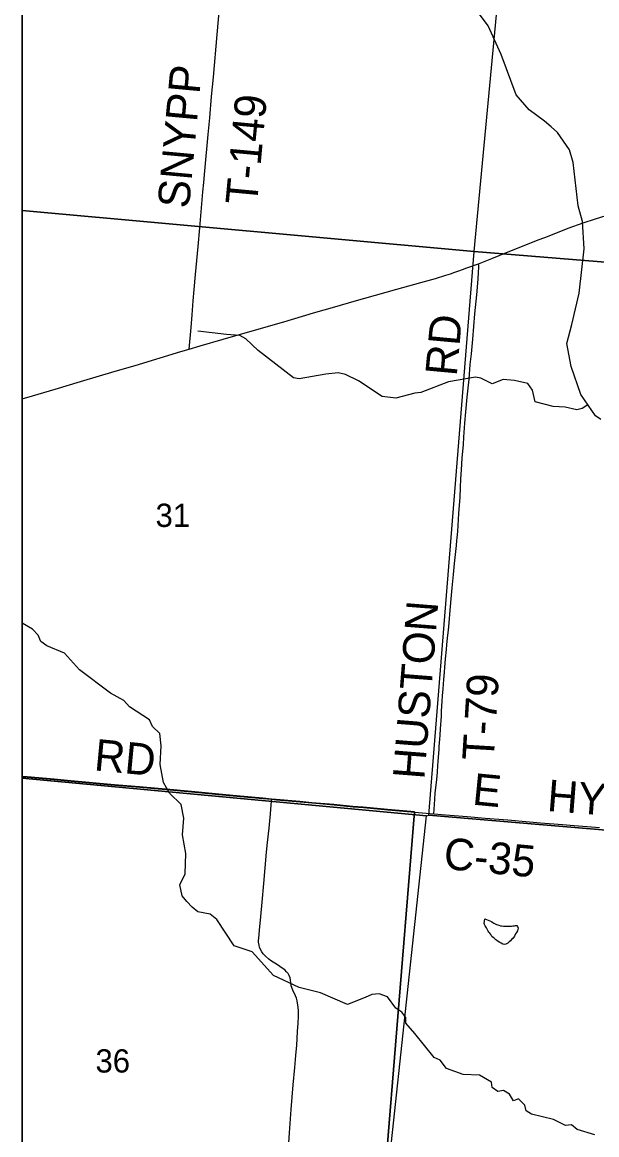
# Model space of a CAD drawing. Extents: x -1.4 to 35.4, y 0 to 22.
# Drawn here: x 17.06 to 18.093, y 15.379 to 17.381 of the extents above; entities that cross this region are included whole.
import ezdxf

# ---------------------------------------------------------------- set-up
doc = ezdxf.new("R2010")
doc.units = 0
for name, color, linetype in [('GM_X_County_Road', 7, 'Continuous'), ('GM_X_County_Road_Text', 7, 'Continuous'), ('GM_X_Minor_Lake', 7, 'Continuous'), ('GM_X_Minor_River', 7, 'Continuous'), ('GM_X_Section', 7, 'Continuous'), ('GM_X_Section_Text', 7, 'Continuous'), ('GM_X_Township_Road', 7, 'Continuous'), ('GM_X_Township_Road_Text', 7, 'Continuous'), ('SC_Scratch1', 7, 'Continuous'), ('SH_Border', 7, 'Continuous')]:
    doc.layers.add(name, color=color, linetype=linetype)

msp = doc.modelspace()

# ---------------------------------------------------------------- linework, layer by layer
at = {"layer": 'GM_X_County_Road'}
msp.add_line((17.7657, 15.9592), (17.8005, 15.9565), dxfattribs=at)
for points in [[(17.0598, 18.058), (17.0598, 17.0417), (17.8727, 16.9678), (17.9683, 17.9793)], [(17.0598, 17.0417), (17.0598, 16.0205), (17.787, 15.9528), (17.7915, 15.9538), (17.8727, 16.9678)], [(17.0598, 16.0205), (17.0598, 15.0542), (17.6856, 15.0088), (17.787, 15.9528)]]:
    msp.add_lwpolyline(points, close=True, dxfattribs=at)
for points in [[(17.8804, 16.9461), (17.9045, 16.9557), (17.9339, 16.9677), (17.9536, 16.9754), (17.9877, 16.9888), (17.9999, 16.9934), (18.0138, 16.9988), (18.0421, 17.0099), (18.069, 17.0197), (18.0908, 17.027), (18.1311, 17.0397), (18.1619, 17.0493), (18.2171, 17.0663), (18.2723, 17.0835), (18.3899, 17.1199), (18.4379, 17.135), (18.5008, 17.1547), (18.5406, 17.1669), (18.57, 17.1762)], [(17.36, 16.7925), (17.3799, 16.7982), (17.421, 16.8103), (17.4568, 16.8206), (17.5302, 16.8418), (17.5838, 16.8576), (17.622, 16.8687), (17.6566, 16.8787), (17.7338, 16.9001), (17.777, 16.9121), (17.8031, 16.9198), (17.8221, 16.9256), (17.83, 16.9281), (17.8378, 16.9308), (17.8449, 16.9333), (17.8517, 16.9357), (17.8594, 16.9385), (17.8804, 16.9461)], [(17.0598, 16.7028), (17.0781, 16.7082), (17.1192, 16.7202), (17.1644, 16.7339), (17.2269, 16.7526), (17.2627, 16.7632), (17.3449, 16.788), (17.36, 16.7925)], [(17.0598, 16.023), (17.0689, 16.0221), (17.1172, 16.0179), (17.1475, 16.0152), (17.2261, 16.008), (17.2712, 16.0041), (17.2978, 16.0016), (17.3319, 15.999), (17.3771, 15.9947), (17.4136, 15.9913), (17.4457, 15.9883), (17.4927, 15.9838), (17.5085, 15.9824)], [(17.5085, 15.9824), (17.5169, 15.9817), (17.5596, 15.9778), (17.5812, 15.9758), (17.6208, 15.9722), (17.6548, 15.9691), (17.6734, 15.9674), (17.7173, 15.9634), (17.7594, 15.9597), (17.7657, 15.9592)], [(17.8005, 15.9565), (17.8214, 15.9545), (17.8604, 15.9513), (17.8926, 15.9486), (17.9335, 15.9453), (17.9725, 15.9419), (17.9923, 15.9401), (18.0319, 15.937), (18.0527, 15.9352), (18.0758, 15.9333), (18.0984, 15.9318)]]:
    msp.add_lwpolyline(points, dxfattribs=at)
at = {"layer": 'GM_X_Minor_Lake'}
msp.add_lwpolyline([(17.8921, 15.7673), (17.8921, 15.7672), (17.8982, 15.7649), (17.9012, 15.7637), (17.9038, 15.7625), (17.9064, 15.7609), (17.9083, 15.7597), (17.9106, 15.7586), (17.9132, 15.7574), (17.9151, 15.7566), (17.9173, 15.7558), (17.9203, 15.755), (17.9222, 15.7545), (17.9253, 15.7541), (17.9271, 15.7541), (17.929, 15.754), (17.9321, 15.754), (17.9366, 15.7539), (17.94, 15.7542), (17.9423, 15.7545), (17.9453, 15.7549), (17.9472, 15.7552), (17.9495, 15.7555), (17.9506, 15.7536), (17.9521, 15.7506), (17.9505, 15.746), (17.9489, 15.7426), (17.9474, 15.7404), (17.9454, 15.7363), (17.9423, 15.7321), (17.94, 15.7299), (17.9384, 15.728), (17.9357, 15.7258), (17.9331, 15.7236), (17.93, 15.7218), (17.9273, 15.721), (17.9243, 15.7219), (17.9213, 15.7238), (17.9187, 15.725), (17.9161, 15.7266), (17.9138, 15.7281), (17.9119, 15.7293), (17.9086, 15.7328), (17.9067, 15.734), (17.9048, 15.7355), (17.9026, 15.7393), (17.9008, 15.7413), (17.8993, 15.7432), (17.8982, 15.7451), (17.8967, 15.7478), (17.8949, 15.7513), (17.8927, 15.7547), (17.8916, 15.757), (17.8909, 15.7589), (17.8921, 15.7673)], dxfattribs=at)
at = {"layer": 'GM_X_Minor_River'}
for points in [[(18.1009, 16.6657), (18.0912, 16.6727), (18.0647, 16.7105), (18.0472, 16.7609), (18.0397, 16.8028), (18.0483, 16.8367), (18.0619, 16.8934), (18.0707, 16.9728), (18.0678, 17.0218), (18.0597, 17.0505), (18.0506, 17.1284), (18.0443, 17.1509), (18.0229, 17.1821), (18.0114, 17.1922), (17.9995, 17.2023), (17.9719, 17.223), (17.9482, 17.2501), (17.9216, 17.3223), (17.8977, 17.3741), (17.866, 17.4168)], [(18.0774, 16.6925), (18.0669, 16.6854), (18.0574, 16.6833), (18.0367, 16.6883), (18.0151, 16.6891), (17.9823, 16.6974), (17.9778, 16.7187), (17.9694, 16.7303), (17.9456, 16.7361), (17.9252, 16.7377), (17.905, 16.7301), (17.8848, 16.7404), (17.875, 16.7421), (17.8264, 16.7337), (17.7768, 16.7142), (17.7662, 16.7129), (17.7316, 16.7042), (17.707, 16.707), (17.6648, 16.7351), (17.6412, 16.747), (17.6284, 16.7496), (17.606, 16.7474), (17.5578, 16.7389), (17.548, 16.7406), (17.4842, 16.7898), (17.4619, 16.8111), (17.4514, 16.817), (17.4273, 16.8186), (17.3759, 16.8246)], [(17.3479, 15.9188), (17.3507, 15.9487), (17.3459, 15.9731), (17.3244, 15.9933), (17.3138, 16.0128), (17.3076, 16.0448), (17.3098, 16.0785), (17.3072, 16.1009), (17.2938, 16.1134), (17.2884, 16.1252), (17.2525, 16.1491), (17.2425, 16.1603), (17.2185, 16.1737), (17.1626, 16.2155), (17.1359, 16.2452), (17.104, 16.2584), (17.0932, 16.2666), (17.0885, 16.2777), (17.0781, 16.2885), (17.0598, 16.2995)], [(18.0897, 15.3785), (18.0581, 15.3883), (18.048, 15.3968), (18.037, 15.3956), (18.0157, 15.4066), (17.9761, 15.4158), (17.9664, 15.4221), (17.9639, 15.4323), (17.9528, 15.4436), (17.9433, 15.44), (17.9363, 15.4519), (17.9255, 15.4582), (17.9156, 15.4569), (17.9051, 15.4639), (17.9042, 15.4734), (17.8821, 15.486), (17.853, 15.487), (17.8233, 15.4978), (17.8115, 15.5129), (17.801, 15.518), (17.7659, 15.5612), (17.7496, 15.5798), (17.7498, 15.59), (17.7428, 15.5996), (17.732, 15.6067), (17.7168, 15.6271), (17.7018, 15.6323), (17.6885, 15.6311), (17.6767, 15.626), (17.645, 15.6131), (17.5966, 15.6345), (17.5582, 15.6441), (17.5117, 15.6655), (17.4732, 15.7077), (17.4408, 15.7186), (17.4096, 15.7659), (17.3977, 15.7756), (17.3758, 15.7802), (17.3654, 15.7884), (17.3557, 15.7985), (17.3476, 15.8085), (17.3435, 15.8283), (17.3526, 15.8482), (17.354, 15.885), (17.3479, 15.9188)]]:
    msp.add_lwpolyline(points, dxfattribs=at)
at = {"layer": 'GM_X_Section'}
for points in [[(18.9811, 17.8973), (18.8977, 16.8845), (17.8727, 16.9678), (17.9683, 17.9793)], [(17.8727, 16.9678), (18.8977, 16.8845), (18.8122, 15.8676), (17.7915, 15.9538)], [(17.7915, 15.9538), (18.8122, 15.8676), (18.7324, 14.921), (17.6856, 15.0088), (17.787, 15.9528)]]:
    msp.add_lwpolyline(points, close=True, dxfattribs=at)
at = {"layer": 'GM_X_Township_Road'}
for points in [[(17.36, 16.7925), (17.3634, 16.8311), (17.3654, 16.854), (17.3675, 16.8794), (17.3692, 16.8998), (17.3714, 16.927), (17.3762, 16.9771), (17.3791, 17.0105), (17.3849, 17.0755), (17.3863, 17.0922), (17.3883, 17.1132), (17.3944, 17.1788), (17.3971, 17.2085), (17.4005, 17.2468), (17.4037, 17.2815), (17.4106, 17.3588), (17.4148, 17.4058)], [(17.8005, 15.9565), (17.8015, 15.9729), (17.8019, 15.9827), (17.8029, 15.9934), (17.8056, 16.0181), (17.8069, 16.0314), (17.8077, 16.0431), (17.8083, 16.0505), (17.8093, 16.0657), (17.8097, 16.0718), (17.81, 16.0773), (17.8109, 16.0909), (17.8114, 16.0977), (17.8124, 16.1094), (17.8138, 16.1322), (17.8141, 16.1412), (17.8151, 16.159), (17.8159, 16.1689), (17.8168, 16.1812), (17.8182, 16.198), (17.8193, 16.211), (17.82, 16.2195), (17.8213, 16.2351), (17.8228, 16.2517), (17.8238, 16.2604), (17.8251, 16.2729), (17.8265, 16.2867), (17.8275, 16.2997), (17.8293, 16.3225), (17.832, 16.3499), (17.8334, 16.3628), (17.8356, 16.3869), (17.8374, 16.4066), (17.8407, 16.4393), (17.8416, 16.4479), (17.8421, 16.4528), (17.8431, 16.464), (17.8454, 16.4967), (17.8476, 16.5263), (17.8484, 16.5437), (17.8489, 16.5592), (17.8498, 16.5753), (17.8514, 16.5964), (17.8534, 16.6206), (17.8543, 16.6342), (17.8559, 16.659), (17.8579, 16.6798), (17.86, 16.706), (17.8635, 16.7381), (17.8658, 16.7647), (17.8679, 16.7839), (17.8703, 16.8101), (17.8722, 16.8334), (17.8742, 16.8557), (17.8773, 16.8903), (17.8797, 16.9182), (17.8806, 16.9312), (17.881, 16.9394), (17.8811, 16.9418), (17.8809, 16.9433), (17.8804, 16.9461)], [(17.5373, 15.3379), (17.5405, 15.3825), (17.5434, 15.4241), (17.5471, 15.4687), (17.5499, 15.4996), (17.5521, 15.5213), (17.5536, 15.5398), (17.5543, 15.5515), (17.5551, 15.5652), (17.556, 15.5788), (17.5566, 15.5924), (17.5565, 15.6029), (17.5557, 15.612), (17.5543, 15.6198), (17.5529, 15.6245), (17.5511, 15.629), (17.5465, 15.6391), (17.5436, 15.6467), (17.5427, 15.6524), (17.5423, 15.6573), (17.5415, 15.6615), (17.5402, 15.6654), (17.5381, 15.669), (17.5354, 15.6723), (17.532, 15.6754), (17.5276, 15.6784), (17.519, 15.6845), (17.5064, 15.6925), (17.5034, 15.6948), (17.4968, 15.7007), (17.4934, 15.7044), (17.4908, 15.708), (17.4883, 15.7124), (17.4867, 15.7165), (17.4857, 15.7202), (17.485, 15.7253), (17.4849, 15.7291), (17.4851, 15.7322), (17.4865, 15.747), (17.4889, 15.7718), (17.4913, 15.7971), (17.4944, 15.8312), (17.4967, 15.859), (17.4992, 15.8875), (17.5012, 15.9048), (17.5042, 15.9308), (17.5062, 15.9565), (17.5083, 15.9797), (17.5085, 15.9824)]]:
    msp.add_lwpolyline(points, dxfattribs=at)
at = {"layer": 'SC_Scratch1'}
for points in [[(17.0598, 19.0785), (17.0598, 16.0235), (17.0687, 16.0226), (17.1169, 16.0184), (17.1473, 16.0157), (17.2258, 16.0086), (17.271, 16.0046), (17.2976, 16.0022), (17.3317, 15.9995), (17.3768, 15.9953), (17.4133, 15.9918), (17.4455, 15.9888), (17.4925, 15.9843), (17.5083, 15.9829), (17.5166, 15.9822), (17.5593, 15.9783), (17.581, 15.9763), (17.6206, 15.9728), (17.6546, 15.9696), (17.6731, 15.968), (17.7171, 15.9639), (17.7591, 15.9602), (17.7655, 15.9597), (17.7314, 15.5399), (17.701, 15.1709)], [(17.701, 15.1709), (17.7314, 15.5399), (17.7655, 15.9597), (17.7591, 15.9602), (17.7171, 15.9639), (17.6731, 15.968), (17.6546, 15.9696), (17.6206, 15.9728), (17.581, 15.9763), (17.5593, 15.9783), (17.5166, 15.9822), (17.5083, 15.9829), (17.4925, 15.9843), (17.4455, 15.9888), (17.4133, 15.9918), (17.3768, 15.9953), (17.3317, 15.9995), (17.2976, 16.0022), (17.271, 16.0046), (17.2258, 16.0086), (17.1473, 16.0157), (17.1169, 16.0184), (17.0687, 16.0226), (17.0598, 16.0235), (17.0598, 13.0546)]]:
    msp.add_lwpolyline(points, dxfattribs=at)
at = {"layer": 'SH_Border'}
msp.add_lwpolyline([(17.0598, 19.8546), (23.8598, 19.8546), (23.8598, 13.0546), (17.0598, 13.0546)], close=True, dxfattribs=at)

# ---------------------------------------------------------------- texts
at = {"layer": 'GM_X_County_Road_Text'}
for s, height, rotation, p in [('RD', 0.05682, 354.5807, (17.1877, 16.0346)), ('E', 0.0568, 354.404, (17.8682, 15.9731)), ('HYDE', 0.05682, 355.5299, (18.0028, 15.9615)), ('C-35', 0.05682, 354.5322, (17.8163, 15.8575))]:
    msp.add_text(s, height=height, rotation=rotation, dxfattribs=at).set_placement(p)
at = {"layer": 'GM_X_Section_Text'}
for s, p in [('31', (17.2995, 16.4725)), ('36', (17.1915, 15.4908))]:
    msp.add_text(s, height=0.04186, rotation=0, dxfattribs=at).set_placement(p)
at = {"layer": 'GM_X_Township_Road_Text'}
for s, rotation, p in [('SNYPP', 84.7269, (17.3597, 17.0444)), ('T-149', 84.6895, (17.4818, 17.0503)), ('RD', 84.7586, (17.8413, 16.7427)), ('HUSTON', 85.4707, (17.783, 16.0172)), ('T-79', 86.5113, (17.9079, 16.0509))]:
    msp.add_text(s, height=0.05682, rotation=rotation, dxfattribs=at).set_placement(p)

doc.saveas('drawing.dxf')
